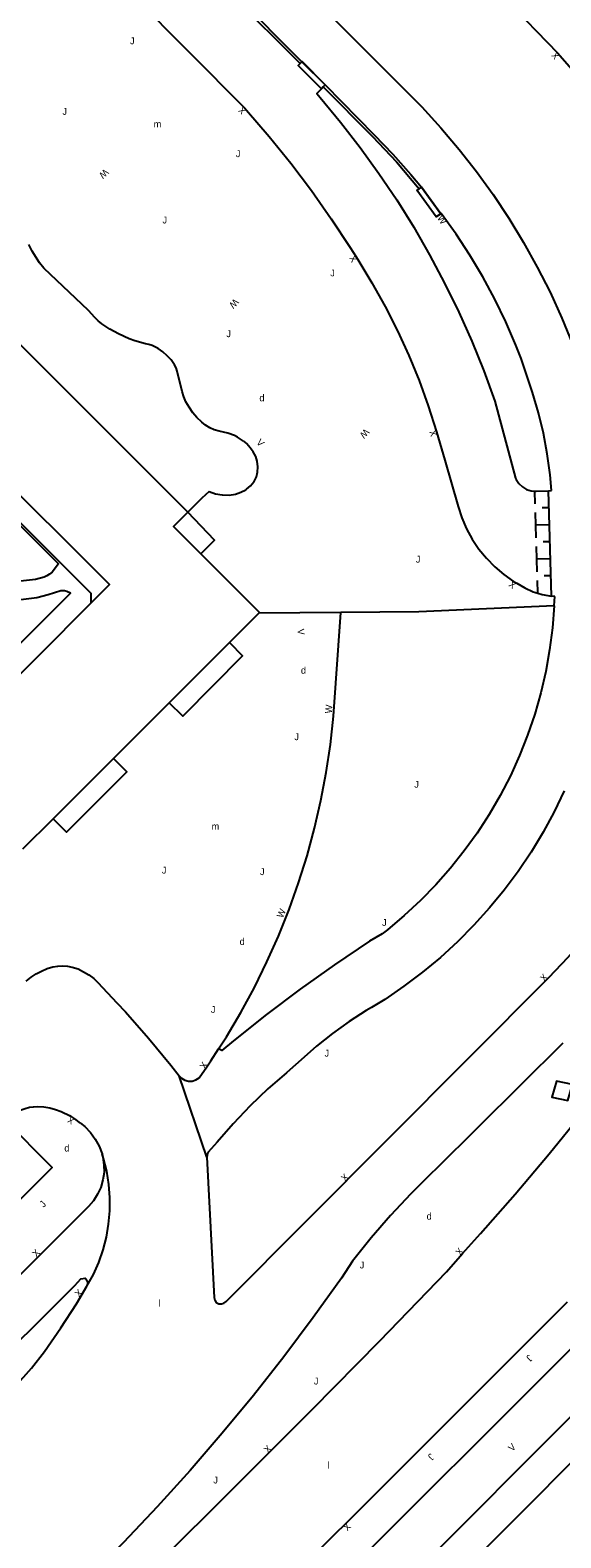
# Model space of a CAD drawing. Extents: x 134999 to 136502, y 457398 to 459002.
# Drawn here: x 136285.3 to 136324, y 458272.8 to 458382.9 of the extents above; entities that cross this region are included whole.
import ezdxf

# ---------------------------------------------------------------- set-up
doc = ezdxf.new("R2010")
doc.units = 0
for name, color, linetype in [('RI_DGTB_2', 7, 'Continuous'), ('RI_DGTB_29', 7, 'Continuous'), ('RI_DGTB_30', 7, 'Continuous'), ('RI_DGTB_31', 7, 'Continuous'), ('RI_DGTB_43', 7, 'Continuous'), ('RI_DGTB_49', 7, 'Continuous'), ('RI_DGTB_53', 7, 'Continuous'), ('RI_DGTB_54', 7, 'Continuous'), ('RI_DGTB_7', 7, 'Continuous')]:
    doc.layers.add(name, color=color, linetype=linetype)

msp = doc.modelspace()

# ---------------------------------------------------------------- linework, layer by layer
at = {"layer": 'RI_DGTB_2'}
for points in [[(136255.064, 458353.389), (136272.041, 458370.381), (136278.351, 458364.131), (136279.351, 458365.141), (136296.811, 458347.681)], [(136289.751, 458341.043), (136291.101, 458342.401), (136273.071, 458360.391), (136260.621, 458347.931), (136261.571, 458346.951)], [(136297.769, 458344.649), (136295.781, 458346.641), (136296.811, 458347.681)], [(136302.01, 458340.32), (136302.051, 458340.361), (136297.769, 458344.649)], [(136278.321, 458329.551), (136289.751, 458341.043)], [(136299.866, 458338.176), (136302.01, 458340.32)], [(136295.466, 458333.776), (136299.866, 458338.176)], [(136291.386, 458329.696), (136295.466, 458333.776)], [(136286.996, 458325.306), (136291.386, 458329.696)], [(136284.791, 458323.101), (136286.996, 458325.306)]]:
    msp.add_lwpolyline(points, dxfattribs=at)
at = {"layer": 'RI_DGTB_31'}
for p, q in [((136322.166, 458348.29), (136322.14, 458349.22)), ((136323.357, 458341.545), (136323.14, 458349.251)), ((136323.175, 458348.008), (136322.675, 458347.994)), ((136322.236, 458345.81), (136322.184, 458347.67)), ((136323.21, 458346.768), (136322.21, 458346.74)), ((136322.306, 458343.33), (136322.254, 458345.19)), ((136323.245, 458345.528), (136322.745, 458345.514)), ((136323.28, 458344.288), (136322.28, 458344.26)), ((136322.35, 458341.78), (136322.324, 458342.71)), ((136323.315, 458343.048), (136322.815, 458343.034))]:
    msp.add_line(p, q, dxfattribs=at)
at = {"layer": 'RI_DGTB_49'}
for p, q in [((136305.015, 458380.445), (136297.747, 458387.683)), ((136305.015, 458380.445), (136305.14, 458380.57)), ((136306.7, 458378.73), (136306.56, 458378.59)), ((136306.85, 458378.88), (136306.7, 458378.73)), ((136313.693, 458371.299), (136313.86, 458371.41)), ((136313.86, 458371.41), (136315.27, 458369.46))]:
    msp.add_line(p, q, dxfattribs=at)
for points in [[(136306.56, 458378.59), (136304.86, 458380.29), (136305.015, 458380.445)], [(136305.14, 458380.57), (136305.15, 458380.58), (136306.85, 458378.88)], [(136306.7, 458378.73), (136310.3, 458375.12), (136312.05, 458373.25), (136313.693, 458371.299)], [(136315.27, 458369.46), (136314.94, 458369.24), (136313.53, 458371.19), (136313.693, 458371.299)]]:
    msp.add_lwpolyline(points, dxfattribs=at)
at = {"layer": 'RI_DGTB_53'}
for p, q in [((136305.14, 458380.57), (136297.9, 458387.83)), ((136305.14, 458380.57), (136306.85, 458378.88)), ((136306.56, 458378.59), (136306.85, 458378.88)), ((136315.27, 458369.46), (136313.86, 458371.41)), ((136300.873, 458352.861), (136301.121, 458352.681)), ((136298.371, 458349.191), (136297.831, 458348.701)), ((136323.14, 458349.251), (136323.34, 458349.26)), ((136323.357, 458341.545), (136323.14, 458349.251)), ((136307.99, 458340.37), (136302.01, 458340.32)), ((136298.2, 458300.6), (136296.2, 458306.53))]:
    msp.add_line(p, q, dxfattribs=at)
for points in [[(136293.59, 458411.62), (136309.97, 458395.26), (136319.94, 458385.21), (136323.82, 458381.19), (136325.144, 458379.649), (136326.406, 458378.058), (136327.605, 458376.418), (136328.738, 458374.732), (136329.804, 458373.003), (136330.801, 458371.233), (136331.728, 458369.426), (136332.583, 458367.583), (136333.364, 458365.708), (136334.071, 458363.804), (136334.2, 458363.43), (136334.608, 458362.217)], [(136286.61, 458404.65), (136313.43, 458377.74), (136313.889, 458377.273), (136315.281, 458375.748), (136316.614, 458374.171), (136317.884, 458372.543), (136319.09, 458370.867), (136320.231, 458369.146), (136321.304, 458367.382), (136322.308, 458365.577), (136323.241, 458363.735), (136324.102, 458361.859), (136324.885, 458359.961)], [(136292.86, 458385.38), (136300.95, 458377.19), (136301.11, 458377.02), (136302.748, 458375.117), (136304.325, 458373.162), (136305.839, 458371.158), (136307.288, 458369.107), (136308.671, 458367.011), (136309.1, 458366.33), (136309.21, 458366.12), (136310.246, 458364.431), (136311.213, 458362.702), (136312.109, 458360.935), (136312.933, 458359.134), (136313.684, 458357.3), (136314.36, 458355.438), (136314.96, 458353.55), (136315.58, 458351.48), (136316.53, 458348.1), (136316.801, 458347.273), (136317.147, 458346.475), (136317.565, 458345.712), (136318.051, 458344.991), (136318.602, 458344.317), (136319.211, 458343.696), (136319.876, 458343.134), (136320.589, 458342.636), (136320.81, 458342.5), (136321.398, 458342.151), (136322.023, 458341.874), (136322.35, 458341.772)], [(136306.85, 458378.88), (136310.42, 458375.23), (136311.787, 458373.812), (136313.095, 458372.34), (136313.86, 458371.41)], [(136306.56, 458378.59), (136306.22, 458378.25), (136306.47, 458377.96), (136307.963, 458376.162), (136309.394, 458374.314), (136310.76, 458372.417), (136312.061, 458370.475), (136313.295, 458368.49), (136314.46, 458366.463), (136315.555, 458364.398), (136316.578, 458362.297), (136317.53, 458360.162), (136318.407, 458357.995), (136319.21, 458355.8), (136320.73, 458350.17), (136320.774, 458350.078), (136320.971, 458349.78), (136321.229, 458349.534), (136321.535, 458349.352), (136321.875, 458349.242), (136322.14, 458349.218)], [(136323.34, 458349.26), (136323.242, 458350.412), (136323.042, 458351.937), (136322.762, 458353.449), (136322.405, 458354.945), (136321.97, 458356.42), (136321.13, 458358.91), (136320.748, 458359.887), (136320.018, 458361.579), (136319.215, 458363.238), (136318.342, 458364.861), (136317.398, 458366.444), (136316.387, 458367.985), (136315.31, 458369.48), (136315.27, 458369.46)], [(136274.121, 458357.131), (136287.391, 458343.911), (136286.931, 458343.311), (136286.738, 458343.161), (136286.531, 458343.031), (136286.332, 458342.936), (136285.714, 458342.767), (136283.711, 458342.551)], [(136322.14, 458349.218), (136322.23, 458349.21), (136323.14, 458349.251)], [(136277.008, 458330.528), (136288.271, 458341.781), (136287.986, 458341.901), (136287.835, 458341.938), (136287.681, 458341.951), (136287.544, 458341.939), (136286.621, 458341.641), (136285.811, 458341.431), (136284.06, 458341.203)], [(136322.35, 458341.772), (136322.677, 458341.671), (136323.357, 458341.545)], [(136323.6, 458341.52), (136323.357, 458341.545)], [(136323.54, 458340.85), (136323.6, 458341.52)], [(136323.54, 458340.85), (136323.414, 458339.243), (136323.209, 458337.645), (136322.925, 458336.059), (136322.562, 458334.489), (136322.122, 458332.939), (136321.606, 458331.412), (136321.014, 458329.913), (136320.349, 458328.446), (136319.612, 458327.013), (136318.804, 458325.618), (136317.929, 458324.265), (136316.987, 458322.958), (136315.982, 458321.698), (136314.915, 458320.49), (136313.79, 458319.337), (136312.609, 458318.241), (136311.375, 458317.204), (136311, 458316.91), (136310.08, 458316.36), (136307.527, 458314.642), (136305.02, 458312.858), (136302.56, 458311.01), (136300.149, 458309.098), (136299.3, 458308.4), (136299.068, 458308.506)], [(136299.068, 458308.506), (136299.631, 458309.379), (136300.688, 458311.165), (136301.675, 458312.99), (136302.591, 458314.852), (136303.435, 458316.748), (136304.205, 458318.675), (136304.9, 458320.63), (136305.52, 458322.611), (136306.062, 458324.614), (136306.527, 458326.636), (136306.914, 458328.675), (136307.222, 458330.727), (136307.45, 458332.79), (136307.99, 458340.37)], [(136323.54, 458340.85), (136313.67, 458340.4), (136307.99, 458340.37)], [(136271.41, 458233.281), (136300.71, 458262.6), (136331.66, 458293.49), (136332.831, 458294.692), (136334.494, 458296.496), (136336.098, 458298.354), (136337.64, 458300.263), (136339.119, 458302.221), (136340.534, 458304.226), (136341.882, 458306.277), (136343.163, 458308.37), (136344.375, 458310.504), (136345.517, 458312.676), (136346.588, 458314.885), (136347.586, 458317.127), (136348.51, 458319.4), (136348.933, 458320.574), (136349.663, 458322.747), (136350.316, 458324.944), (136350.892, 458327.163), (136351.39, 458329.4), (136352.08, 458335.07), (136352.3, 458337.6)], [(136298.2, 458300.6), (136298.73, 458290.35), (136298.779, 458290.163), (136298.899, 458290.006), (136299.072, 458289.909), (136299.268, 458289.887), (136299.458, 458289.943), (136299.61, 458290.07), (136323.179, 458313.749), (136324.542, 458315.175), (136325.846, 458316.655), (136327.089, 458318.187), (136328.269, 458319.768), (136329.384, 458321.396), (136330.432, 458323.067), (136331.411, 458324.779), (136332.32, 458326.53), (136332.42, 458326.76), (136332.645, 458327.422), (136333.008, 458328.68), (136333.241, 458329.723)], [(136324.284, 458327.333), (136323.545, 458325.808), (136322.735, 458324.319), (136321.855, 458322.87), (136320.908, 458321.464), (136319.896, 458320.104), (136318.821, 458318.794), (136317.685, 458317.535), (136316.491, 458316.332), (136315.242, 458315.186), (136313.94, 458314.101), (136312.588, 458313.078), (136311.19, 458312.12), (136310.23, 458311.54), (136309.841, 458311.31), (136308.585, 458310.507), (136307.374, 458309.637), (136306.211, 458308.704), (136305.1, 458307.71), (136304.27, 458306.99), (136304.009, 458306.772), (136302.663, 458305.587), (136301.371, 458304.344), (136300.136, 458303.044), (136298.96, 458301.69), (136298.3, 458300.96), (136298.257, 458300.864), (136298.2, 458300.6)], [(136285.021, 458313.441), (136285.391, 458313.741), (136285.763, 458313.979), (136286.15, 458314.192), (136286.556, 458314.368), (136286.981, 458314.491), (136287.332, 458314.549), (136287.687, 458314.569), (136288.042, 458314.547), (136288.391, 458314.481), (136288.815, 458314.34), (136289.214, 458314.14), (136289.59, 458313.902), (136289.951, 458313.641), (136290.261, 458313.361), (136291.65, 458311.88), (136292.263, 458311.213), (136293.957, 458309.293), (136295.59, 458307.32), (136296.2, 458306.53)], [(136324.17, 458308.93), (136314.91, 458299.73), (136314.606, 458299.44), (136313.076, 458297.916), (136311.604, 458296.337), (136310.191, 458294.704), (136308.84, 458293.02), (136308.03, 458291.76), (136305.974, 458288.893), (136303.822, 458286.029), (136301.607, 458283.215), (136299.33, 458280.45), (136296.991, 458277.737), (136294.592, 458275.077), (136292.135, 458272.47), (136289.62, 458269.92)], [(136296.2, 458306.53), (136296.354, 458306.37), (136296.593, 458306.224), (136296.863, 458306.152), (136297.142, 458306.158), (136297.408, 458306.243), (136297.64, 458306.4), (136298.21, 458307.2), (136298.506, 458307.635), (136299.068, 458308.506)], [(136324.89, 458305.9), (136323.72, 458306.16), (136323.38, 458304.99), (136324.55, 458304.73), (136324.89, 458305.9)], [(136283.441, 458303.361), (136284.025, 458303.761), (136284.336, 458303.931), (136284.661, 458304.071), (136284.957, 458304.168), (136285.26, 458304.243), (136285.569, 458304.288), (136285.881, 458304.301), (136286.32, 458304.272), (136286.753, 458304.195), (136287.177, 458304.08), (136287.591, 458303.931), (136288.241, 458303.621)], [(136291.96, 458268.26), (136302.84, 458279.14), (136305.897, 458282.186), (136310.822, 458287.185), (136315.69, 458292.24), (136316.85, 458293.56), (136318.173, 458295.022), (136320.702, 458297.904), (136323.17, 458300.839), (136325.577, 458303.825)], [(136283.441, 458303.361), (136286.931, 458299.851), (136255.781, 458268.731), (136252.318, 458272.258)], [(136289.002, 458303.091), (136289.308, 458302.836), (136289.72, 458302.406), (136290.07, 458301.926), (136290.353, 458301.403), (136290.563, 458300.846)], [(136290.563, 458300.846), (136290.624, 458300.606), (136290.704, 458300.052), (136290.705, 458299.492), (136290.626, 458298.938), (136290.469, 458298.401), (136290.237, 458297.892), (136289.935, 458297.42), (136289.569, 458296.997), (136252.844, 458260.32), (136252.269, 458259.693), (136248.41, 458255.913), (136247.986, 458255.538), (136247.513, 458255.227), (136247.002, 458254.986), (136246.461, 458254.819), (136245.902, 458254.729), (136245.337, 458254.72), (136244.775, 458254.79), (136244.229, 458254.938), (136243.709, 458255.162), (136243.227, 458255.457), (136242.791, 458255.816), (136241.979, 458256.615)], [(136342.933, 458301.367), (136341.709, 458299.674), (136340.227, 458297.759), (136338.682, 458295.894), (136337.076, 458294.081), (136335.411, 458292.322), (136303.2, 458260.06), (136269.94, 458226.88)], [(136289.464, 458291.181), (136289.928, 458292.031), (136290.321, 458292.915), (136290.639, 458293.83), (136290.88, 458294.767), (136291.043, 458295.721), (136291.127, 458296.686), (136291.132, 458297.654), (136291.056, 458298.619), (136290.901, 458299.574), (136290.667, 458300.514), (136290.563, 458300.846)], [(136251.323, 458253.816), (136271.879, 458274.835), (136281.406, 458284.106), (136288.574, 458291.23), (136289.005, 458291.731), (136289.32, 458291.779), (136289.375, 458291.73), (136289.481, 458291.565), (136289.512, 458291.371), (136289.464, 458291.181)], [(136286.358, 458286.428), (136287.557, 458288.138), (136288.69, 458289.892), (136289.464, 458291.181)], [(136307.67, 458273.21), (136308.24, 458273.77), (136324.52, 458290.05)], [(136307.67, 458273.21), (136293.9, 458259.463), (136286.215, 458254.756), (136283.585, 458252.97), (136281.052, 458251.158), (136277.895, 458248.767), (136276.197, 458247.263), (136266.991, 458237.899)]]:
    msp.add_lwpolyline(points, dxfattribs=at)
at = {"layer": 'RI_DGTB_54'}
msp.add_line((136297.831, 458348.701), (136296.811, 458347.681), dxfattribs=at)
for points in [[(136300.873, 458352.861), (136300.441, 458353.171), (136300.22, 458353.281), (136299.734, 458353.455), (136299.101, 458353.611), (136298.749, 458353.687), (136298.418, 458353.842), (136298.117, 458354.041), (136297.831, 458354.261), (136297.485, 458354.585), (136297.18, 458354.948), (136296.914, 458355.339), (136296.681, 458355.751), (136296.526, 458356.109), (136296.417, 458356.483), (136296.052, 458357.978), (136295.97, 458358.222), (136295.851, 458358.451), (136295.604, 458358.796), (136295.317, 458359.108), (136294.997, 458359.386), (136294.651, 458359.631), (136294.218, 458359.859), (136293.984, 458359.935), (136293.741, 458359.971), (136292.962, 458360.197), (136292.551, 458360.346), (136291.751, 458360.701), (136291.127, 458361.039), (136290.828, 458361.231), (136290.541, 458361.441), (136290.281, 458361.66), (136290.037, 458361.897), (136289.581, 458362.401), (136286.32, 458365.486), (136286.011, 458365.887), (136285.471, 458366.741), (136285.216, 458367.231)], [(136403.081, 458356.551), (136388.079, 458341.701), (136375.438, 458329.015), (136336.16, 458289.759), (136320.522, 458274.035), (136287.358, 458240.89), (136280.594, 458234.156)], [(136298.371, 458349.191), (136298.835, 458349.035), (136299.317, 458348.947), (136299.354, 458348.943), (136299.825, 458348.937), (136300.291, 458349.011), (136300.682, 458349.139), (136301.049, 458349.323), (136301.107, 458349.359), (136301.402, 458349.597), (136301.641, 458349.891), (136301.66, 458349.92), (136301.823, 458350.255), (136301.911, 458350.617), (136301.932, 458351.005), (136301.889, 458351.403), (136301.778, 458351.762), (136301.595, 458352.089), (136301.367, 458352.392), (136301.121, 458352.681)], [(136289.002, 458303.091), (136288.589, 458303.403), (136288.281, 458303.602), (136288.241, 458303.621)], [(136252.711, 458252.322), (136275.61, 458275.111), (136282.202, 458281.637), (136285.412, 458285.201), (136286.358, 458286.428)]]:
    msp.add_lwpolyline(points, dxfattribs=at)
at = {"layer": 'RI_DGTB_7'}
for points in [[(136261.571, 458346.951), (136272.691, 458358.041), (136273.441, 458358.041), (136289.741, 458341.781), (136289.751, 458341.043)], [(136297.769, 458344.649), (136298.761, 458345.631), (136296.811, 458347.681)], [(136299.866, 458338.176), (136300.801, 458337.191), (136296.451, 458332.801), (136295.466, 458333.776)], [(136291.386, 458329.696), (136292.371, 458328.721), (136287.981, 458324.331), (136286.996, 458325.306)]]:
    msp.add_lwpolyline(points, dxfattribs=at)

# ---------------------------------------------------------------- texts
at = {"layer": 'RI_DGTB_29'}
for rotation, p in [(359.99965, (136302.04, 458355.78)), (359.99973, (136305.071, 458335.892)), (359.99973, (136300.601, 458316.092)), (359.99965, (136314.24, 458296.05))]:
    msp.add_text('d', height=0.5, rotation=rotation, dxfattribs=at).set_placement(p)
msp.add_text('d', height=0.5, dxfattribs=at).set_placement((136287.81, 458301.017))
at = {"layer": 'RI_DGTB_30'}
for s, height, rotation, p in [('X', 0.5, 130.02116, (136323.981, 458380.999)), ('X', 0.5, 133.9551, (136301.124, 458377.01)), ('W', 0.5, 224.99912, (136290.74, 458372.784)), ('W', 0.5, 303.68949, (136314.984, 458369.159)), ('X', 0.5, 121.01709, (136309.229, 458366.116)), ('W', 0.5, 226.73484, (136300.219, 458363.313)), ('W', 0.5, 227.64168, (136309.739, 458353.828)), ('X', 0.5, 108.41655, (136315.039, 458353.313)), ('V', 0.5, 314.34092, (136301.781, 458352.74)), ('X', 0.5, 143.17574, (136320.83, 458342.46)), ('V', 0.5, 276.76556, (136304.804, 458339.141)), ('W', 0.5, 83.79653, (136307.317, 458332.97)), ('W', 0.5, 66.29726, (136303.743, 458318.017)), ('X', 0.5, 47.3287, (136322.821, 458313.376)), ('X', 0.5, 59.05719, (136298.081, 458306.986)), ('X', 0.499, 149.15219, (136288.613, 458303.385)), ('X', 0.5, 45.13197, (136308.284, 458298.783)), ('X', 0.5, 46.16321, (136285.768, 458293.276)), ('X', 0.5, 48.75423, (136316.685, 458293.372)), ('X', 0.499, 44.95189, (136288.873, 458290.345)), ('X', 0.5, 45.06379, (136302.663, 458278.963)), ('V', 0.5, 44.34119, (136320.482, 458279.084)), ('X', 0.5, 224.74577, (136308.418, 458273.946))]:
    msp.add_text(s, height=height, rotation=rotation, dxfattribs=at).set_placement(p)
at = {"layer": 'RI_DGTB_31'}
for rotation, p in [(359.99965, (136292.6, 458381.84)), (359.99965, (136287.67, 458376.69)), (359.99965, (136300.32, 458373.6)), (359.99965, (136294.97, 458368.76)), (359.99965, (136307.21, 458364.9)), (359.99965, (136299.63, 458360.46)), (359.99965, (136313.45, 458344)), (359.99973, (136304.591, 458331.042)), (359.99965, (136313.34, 458327.57)), (359.99973, (136294.921, 458321.302)), (359.99973, (136302.081, 458321.192)), (359.99965, (136310.99, 458317.48)), (359.99973, (136298.501, 458311.132)), (359.99965, (136306.79, 458307.94)), (47.11516, (136286.303, 458296.893)), (359.99965, (136309.36, 458292.48)), (225.16317, (136321.688, 458286.232)), (225.16317, (136314.511, 458279.021))]:
    msp.add_text('J', height=0.5, rotation=rotation, dxfattribs=at).set_placement(p)
for p in [(136306.016, 458284.007), (136298.68, 458276.784)]:
    msp.add_text('J', height=0.5, dxfattribs=at).set_placement(p)
at = {"layer": 'RI_DGTB_43'}
msp.add_text('m', height=0.5, rotation=359.99965, dxfattribs=at).set_placement((136294.33, 458375.77))
for s, p in [('m', (136298.552, 458324.501)), ('l', (136294.696, 458289.693)), ('l', (136307.019, 458277.873))]:
    msp.add_text(s, height=0.5, dxfattribs=at).set_placement(p)

doc.saveas('drawing.dxf')
